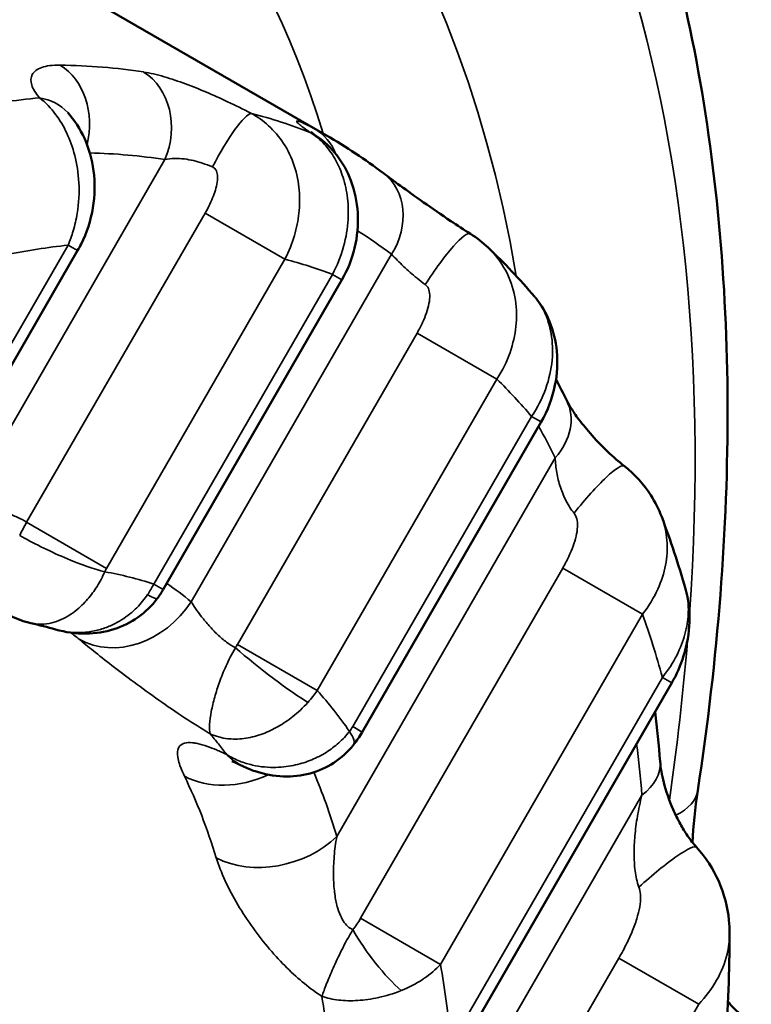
# Model space of a CAD drawing. Header units: millimetres. Extents: x 0 to 14369, y -869 to 2970.
# Tile 540 of 656: x 3887.88 to 3891.18, y 1200.83 to 1205.26. Entities that reach past the tile are written whole.
import ezdxf

# ---------------------------------------------------------------- set-up
doc = ezdxf.new("R2010")
doc.units = ezdxf.units.MM
doc.header["$LTSCALE"] = 10
doc.layers.add('Sichtbar (ISO)', color=7, linetype='Continuous', lineweight=50)
doc.layers.add('Sichtbar schmal (ISO)', color=7, linetype='Continuous', lineweight=35)

msp = doc.modelspace()

# ---------------------------------------------------------------- linework, layer by layer
at = {"layer": 'Sichtbar (ISO)'}
for p, q in [((3889.262, 1204.7425), (3885.3563, 1206.9974)), ((3887.2537, 1202.6869), (3888.141, 1204.2237)), ((3888.527, 1202.6982), (3889.3318, 1204.0921)), ((3890.2724, 1203.6866), (3890.2724, 1203.6866)), ((3889.4232, 1202.0565), (3890.2291, 1203.4522)), ((3890.7724, 1203.0249), (3890.7724, 1203.0249)), ((3887.9312, 1202.5462), (3887.9312, 1202.5462)), ((3888.0422, 1202.5185), (3888.042, 1202.5185)), ((3889.9069, 1200.7002), (3890.8179, 1202.2781)), ((3888.8852, 1201.9031), (3888.8853, 1201.903)), ((3891.0781, 1201.1481), (3891.0781, 1201.1481))]:
    msp.add_line(p, q, dxfattribs=at)
msp.add_ellipse((3890.4662, 1201.8984), major_axis=(0.299, 0.0248), ratio=0.655836, start_param=6.283149, end_param=6.283184, dxfattribs=at)
for points, knots in [([(3890.9346, 1201.7928), (3891.0256, 1202.3885), (3891.0709, 1202.9707), (3891.0668, 1204.088), (3891.0173, 1204.6232), (3890.8214, 1205.6284), (3890.675, 1206.0985), (3890.2847, 1206.9548), (3890.0405, 1207.341), (3889.4593, 1208.0075), (3889.1222, 1208.2873), (3888.7479, 1208.5034)], [5.3067748, 5.3067748, 5.3067748, 5.3067748, 5.5020569, 5.5020569, 5.697339, 5.697339, 5.8926211, 5.8926211, 6.0879032, 6.0879032, 6.2831853, 6.2831853, 6.2831853, 6.2831853]), ([(3888.0968, 1204.8448), (3888.1277, 1204.8107), (3888.1528, 1204.7713), (3888.1924, 1204.6839), (3888.2064, 1204.6342), (3888.2205, 1204.5287), (3888.2195, 1204.4715), (3888.2008, 1204.36), (3888.1826, 1204.3044), (3888.152, 1204.2433), (3888.1467, 1204.2334), (3888.141, 1204.2237)], [0, 0, 0, 0, 0.01470465, 0.01470465, 0.03054232, 0.03054232, 0.04754712, 0.04754712, 0.06469583, 0.06469583, 0.06806388, 0.06806388, 0.06806388, 0.06806388]), ([(3889.1917, 1204.7579), (3889.1917, 1204.7579), (3889.1919, 1204.7577), (3889.1938, 1204.7562), (3889.197, 1204.7538), (3889.2058, 1204.7475), (3889.2114, 1204.7436), (3889.2179, 1204.7392)], [0.04675429, 0.04675429, 0.04675429, 0.04675429, 0.04857133, 0.04857133, 0.05390838, 0.05390838, 0.0591221, 0.0591221, 0.0591221, 0.0591221]), ([(3889.2179, 1204.7392), (3889.2524, 1204.7159), (3889.2831, 1204.6866), (3889.3352, 1204.6193), (3889.3566, 1204.5803), (3889.3895, 1204.4932), (3889.4, 1204.4435), (3889.4063, 1204.3408), (3889.4015, 1204.2865), (3889.3768, 1204.185), (3889.3574, 1204.1364), (3889.3318, 1204.0921)], [0, 0, 0, 0, 0.01306261, 0.01306261, 0.02677095, 0.02677095, 0.04209081, 0.04209081, 0.05817532, 0.05817532, 0.07354842, 0.07354842, 0.07354842, 0.07354842]), ([(3889.5191, 1204.572), (3889.5394, 1204.5566), (3889.5655, 1204.5372), (3889.6261, 1204.4931), (3889.6616, 1204.4676), (3889.7379, 1204.414), (3889.7798, 1204.3851), (3889.8514, 1204.3374), (3889.8814, 1204.3179), (3889.9107, 1204.2993)], [0.0000156, 0.0000156, 0.0000156, 0.0000156, 0.01461289, 0.01461289, 0.02963465, 0.02963465, 0.04491921, 0.04491921, 0.05550074, 0.05550074, 0.05550074, 0.05550074]), ([(3890.2047, 1204.0104), (3890.2306, 1203.9785), (3890.2517, 1203.9424), (3890.2845, 1203.862), (3890.2954, 1203.8165), (3890.3046, 1203.7201), (3890.3017, 1203.6678), (3890.28, 1203.5599), (3890.2585, 1203.5033), (3890.2291, 1203.4522)], [0.00092717, 0.00092717, 0.00092717, 0.00092717, 0.01365953, 0.01365953, 0.02776111, 0.02776111, 0.04326136, 0.04326136, 0.06094368, 0.06094368, 0.06094368, 0.06094368]), ([(3890.3446, 1203.5486), (3890.3481, 1203.5414), (3890.3539, 1203.5308), (3890.37, 1203.5047), (3890.3809, 1203.4885), (3890.4095, 1203.4495), (3890.4287, 1203.4256), (3890.4735, 1203.3744), (3890.5002, 1203.3462), (3890.5526, 1203.2964), (3890.5784, 1203.2739), (3890.604, 1203.2535)], [0, 0, 0, 0, 0.0076763, 0.0076763, 0.01624172, 0.01624172, 0.02696662, 0.02696662, 0.03877802, 0.03877802, 0.04879674, 0.04879674, 0.04879674, 0.04879674]), ([(3890.604, 1203.2535), (3890.6503, 1203.2167), (3890.6912, 1203.172), (3890.7429, 1203.0919), (3890.7595, 1203.059), (3890.7724, 1203.0249)], [0, 0, 0, 0, 0.01778352, 0.01778352, 0.02881008, 0.02881008, 0.02881008, 0.02881008]), ([(3890.8796, 1202.7007), (3890.8932, 1202.6533), (3890.8989, 1202.603), (3890.896, 1202.5014), (3890.8869, 1202.4491), (3890.858, 1202.3572), (3890.84, 1202.3163), (3890.8179, 1202.2781)], [0.00000322, 0.00000322, 0.00000322, 0.00000322, 0.01513257, 0.01513257, 0.0308661, 0.0308661, 0.0441008, 0.0441008, 0.0441008, 0.0441008]), ([(3888.5002, 1202.6574), (3888.4762, 1202.6251), (3888.4464, 1202.5964), (3888.3805, 1202.5501), (3888.3435, 1202.532), (3888.2647, 1202.5068), (3888.2217, 1202.5001), (3888.1331, 1202.4989), (3888.0864, 1202.5055), (3888.0422, 1202.5185)], [0, 0, 0, 0, 0.01209327, 0.01209327, 0.02416983, 0.02416983, 0.03692441, 0.03692441, 0.05077355, 0.05077355, 0.05077355, 0.05077355]), ([(3889.3839, 1201.9986), (3889.3593, 1201.9675), (3889.3291, 1201.94), (3889.2629, 1201.897), (3889.2262, 1201.8806), (3889.1494, 1201.8597), (3889.1084, 1201.8551), (3889.025, 1201.858), (3888.9818, 1201.8662), (3888.922, 1201.8865), (3888.9033, 1201.8942), (3888.8853, 1201.9031)], [0, 0, 0, 0, 0.01192938, 0.01192938, 0.02371871, 0.02371871, 0.03586156, 0.03586156, 0.04881827, 0.04881827, 0.05486146, 0.05486146, 0.05486146, 0.05486146]), ([(3888.8852, 1201.9031), (3888.867, 1201.912), (3888.8518, 1201.9185), (3888.8398, 1201.9231), (3888.8374, 1201.9239), (3888.8361, 1201.9243), (3888.8359, 1201.9244), (3888.8359, 1201.9244)], [0, 0, 0, 0, 0.00980072, 0.00980072, 0.01377432, 0.01377432, 0.0151625, 0.0151625, 0.0151625, 0.0151625]), ([(3890.7652, 1201.9232), (3890.7674, 1201.8968), (3890.7727, 1201.8644), (3890.7912, 1201.7918), (3890.8051, 1201.7503), (3890.8332, 1201.6862), (3890.8442, 1201.6638), (3890.8663, 1201.6241), (3890.8771, 1201.6066), (3890.9012, 1201.5715), (3890.915, 1201.5537), (3890.9294, 1201.5378)], [0, 0, 0, 0, 0.01423527, 0.01423527, 0.02946658, 0.02946658, 0.03735409, 0.03735409, 0.04355901, 0.04355901, 0.05015157, 0.05015157, 0.05015157, 0.05015157]), ([(3890.9294, 1201.5378), (3890.9704, 1201.4925), (3891.0045, 1201.4401), (3891.0535, 1201.3292), (3891.0691, 1201.2695), (3891.0772, 1201.1891), (3891.0782, 1201.1686), (3891.0781, 1201.1481)], [0, 0, 0, 0, 0.0183828, 0.0183828, 0.03662513, 0.03662513, 0.04282176, 0.04282176, 0.04282176, 0.04282176]), ([(3891.0706, 1200.8436), (3891.0751, 1200.838), (3891.0795, 1200.8327), (3891.1136, 1200.7936), (3891.1434, 1200.7695), (3891.1759, 1200.7507)], [2.9167373, 2.9167373, 2.9167373, 2.9167373, 2.9463105, 2.9463105, 3.1415927, 3.1415927, 3.1415927, 3.1415927])]:
    msp.add_open_spline(points, degree=3, knots=knots, dxfattribs=at)
for points in [[(3889.262, 1204.7425), (3889.351, 1204.6911), (3889.4369, 1204.6342), (3889.5191, 1204.572)], [(3889.9107, 1204.2993), (3889.9392, 1204.2812), (3889.966, 1204.2604), (3889.9904, 1204.2373)], [(3889.9904, 1204.2373), (3890.0636, 1204.1681), (3890.1333, 1204.0945), (3890.1993, 1204.0169)], [(3890.2961, 1203.6431), (3890.3127, 1203.612), (3890.3288, 1203.5805), (3890.3446, 1203.5486)], [(3890.7724, 1203.0249), (3890.812, 1202.9199), (3890.8478, 1202.8117), (3890.8796, 1202.7007)], [(3888.527, 1202.6982), (3888.5189, 1202.6841), (3888.5099, 1202.6705), (3888.5002, 1202.6574)], [(3887.9312, 1202.5462), (3887.8998, 1202.5527), (3887.8691, 1202.5642), (3887.8412, 1202.5799)], [(3888.042, 1202.5185), (3888.006, 1202.5291), (3887.9691, 1202.5384), (3887.9312, 1202.5462)], [(3890.7422, 1202.1471), (3890.7513, 1202.0734), (3890.7589, 1201.9987), (3890.7652, 1201.9232)], [(3889.4232, 1202.0565), (3889.4116, 1202.0363), (3889.3984, 1202.0168), (3889.3839, 1201.9986)], [(3890.9346, 1201.7928), (3890.9223, 1201.7121), (3890.9144, 1201.6342), (3890.9107, 1201.5599)], [(3891.0781, 1201.1481), (3891.0776, 1200.9823), (3891.0711, 1200.8132), (3891.0587, 1200.6416)]]:
    msp.add_open_spline(points, degree=3, dxfattribs=at)
at = {"layer": 'Sichtbar schmal (ISO)'}
for p, q in [((3887.6087, 1203.0295), (3888.5348, 1204.6334)), ((3888.7157, 1204.3929), (3887.9119, 1203.0006)), ((3888.7157, 1204.3929), (3889.0754, 1204.1852)), ((3887.2112, 1202.7114), (3888.0985, 1204.2483)), ((3888.0985, 1204.2483), (3888.141, 1204.2237)), ((3889.0754, 1204.1852), (3888.2716, 1202.7929)), ((3888.6522, 1202.6428), (3889.5554, 1204.2072)), ((3888.4844, 1202.7228), (3889.2892, 1204.1166)), ((3889.2892, 1204.1166), (3889.3318, 1204.0921)), ((3889.6703, 1203.8524), (3888.8611, 1202.4508)), ((3889.6703, 1203.8524), (3890.0301, 1203.6447)), ((3890.0301, 1203.6447), (3889.2208, 1202.2431)), ((3889.3806, 1202.081), (3890.1865, 1203.4768)), ((3890.1865, 1203.4768), (3890.2291, 1203.4522)), ((3889.3089, 1201.5862), (3890.2928, 1203.2904)), ((3888.2716, 1202.7929), (3887.9119, 1203.0006)), ((3890.3263, 1202.7945), (3889.416, 1201.2179)), ((3890.3263, 1202.7945), (3890.686, 1202.5868)), ((3888.4844, 1202.7228), (3888.527, 1202.6982)), ((3890.686, 1202.5868), (3889.7758, 1201.0101)), ((3889.2208, 1202.2431), (3888.8611, 1202.4508)), ((3889.8643, 1200.7248), (3890.7753, 1202.3027)), ((3890.7753, 1202.3027), (3890.8179, 1202.2781)), ((3889.3806, 1202.081), (3889.4232, 1202.0565)), ((3889.3673, 1199.4934), (3890.6834, 1201.773)), ((3889.7758, 1201.0101), (3889.416, 1201.2179)), ((3890.5792, 1201.0385), (3889.1942, 1198.6397)), ((3890.5792, 1201.0385), (3890.9389, 1200.8308)), ((3890.9389, 1200.8308), (3889.554, 1198.432))]:
    msp.add_line(p, q, dxfattribs=at)
for centre, major_axis, ratio, start_param, end_param in [((3883.8514, 1199.206), (5, 8.6603), 0.57735, 5.413482, 7.050179), ((3883.8514, 1199.206), (4.5, 7.7942), 0.57735, 5.673641, 7.124254), ((3883.4979, 1199.4102), (4.25, 7.3612), 0.57735, 5.793228, 6.283185), ((3885.4877, 1198.2059), (3.7739, 6.5368), 0.545598, 0.209206, 0.294711), ((3887.9553, 1204.7897), (-0.0055, -0.3), 0.800116, 1.282728, 2.699439), ((3888.3175, 1204.7588), (0.0461, 0.2964), 0.817926, 4.405831, 5.958476), ((3885.7217, 1198.0819), (3.7681, 6.5286), 0.543691, 0.365888, 0.437602), ((3887.8745, 1204.6433), (0.2223, 0.2015), 0.816623, 0.000127, 0.57958), ((3888.794, 1204.5741), (0.1374, 0.2667), 0.173625, 0.133358, 1.562504), ((3885.7181, 1198.0727), (3.7733, 6.5373), 0.54366, 0.081579, 0.148498), ((3889.0498, 1204.4907), (0.168, 0.2485), 0.834829, 6.283077, 6.41448), ((3885.4857, 1198.2015), (3.7763, 6.541), 0.545595, 6.283178, 6.297816), ((3889.0612, 1204.5111), (0.143, 0.2637), 0.836059, 5.671341, 6.259601), ((3885.7028, 1198.0763), (3.6263, 6.281), 0.548503, 0.209151, 0.289174), ((3889.3382, 1204.3327), (0.1809, 0.2393), 0.83421, 4.815789, 6.283186), ((3885.7008, 1198.0726), (3.6284, 6.2846), 0.548503, 6.215077, 6.261872), ((3889.7498, 1204.046), (0.1608, 0.2532), 0.163312, 6.283153, 7.860888), ((3886.0812, 1197.8695), (3.5211, 6.0988), 0.548503, 0.382681, 0.444724), ((3886.0784, 1197.8619), (3.5253, 6.1059), 0.548503, 0.089773, 0.146914), ((3886.0778, 1197.8604), (3.5261, 6.1074), 0.548503, 6.088038, 6.14556), ((3890.0756, 1203.4158), (0.269, 0.1328), 0.785152, 5.195257, 6.283186), ((3885.7068, 1198.0807), (3.6233, 6.2758), 0.548503, 5.932152, 5.968391), ((3890.4174, 1203.0186), (0.1867, 0.2348), 0.151388, 0.000002, 1.59338), ((3888.1324, 1202.8785), (0.2248, 0.3665), 0.585871, 1.596855, 1.753088), ((3888.0467, 1202.9035), (0.2726, -0.1253), 0.139685, 4.122225, 5.696103), ((3888.3291, 1202.7619), (-0.0561, -0.0938), 0.597822, 4.738791, 4.892541), ((3886.0876, 1197.868), (2.7204, 4.7117), 0.548503, 0.118117, 0.192287), ((3888.2681, 1202.8392), (-0.1504, -0.3076), 0.717221, 1.380144, 1.542766), ((3885.7045, 1198.0885), (2.7206, 4.7123), 0.548503, 6.190688, 6.236412), ((3888.2595, 1202.8365), (0.2407, -0.179), 0.075973, 5.723448, 6.283191), ((3888.3626, 1202.8101), (-0.255, -0.3082), 0.832574, 0.147977, 1.71068), ((3886.087, 1197.8712), (-3.5187, -6.0945), 0.548503, 2.643395, 2.707041), ((3885.4132, 1198.2529), (2.5222, 4.3687), 0.554294, 6.190745, 6.2077), ((3883.8514, 1199.206), (5, 8.6603), 0.57735, 5.316539, 5.399609), ((3888.994, 1202.3542), (0.2363, -0.1848), 0.09071, 4.141102, 5.679219), ((3888.9351, 1202.4078), (0.2724, 0.2886), 0.823891, 4.734886, 4.905836), ((3886.0885, 1197.8692), (2.7196, 4.7104), 0.548504, 6.031389, 6.106026), ((3889.3429, 1202.0991), (0.0452, 0.0744), 0.479209, 4.458444, 4.760109), ((3889.1488, 1202.1849), (0.2351, -0.1863), 0.217114, 6.283184, 6.879874), ((3885.7212, 1198.0945), (-3.6124, -6.2569), 0.548503, 2.472449, 2.515523), ((3890.4662, 1201.8984), (0.299, 0.0248), 0.655836, 5.469843, 6.28315), ((3885.7106, 1198.0962), (2.7156, 4.7035), 0.548503, 5.804871, 5.891644), ((3888.8674, 1202.1487), (-0.3603, -0.1738), 0.783319, 0.520502, 1.558759), ((3885.4199, 1198.2613), (2.5167, 4.3591), 0.554294, 5.80513, 5.926028), ((3890.4403, 1201.8683), (0.4943, -0.0755), 0.457238, 5.706126, 6.283185), ((3889.0193, 1201.7535), (-0.3833, -0.1144), 0.742304, 0.652104, 2.182648), ((3890.7069, 1201.3366), (0.2225, 0.2012), 0.135782, 0.000004, 1.614554), ((3889.3906, 1201.2247), (0.0528, 0.088), 0.24733, 4.155293, 4.78249), ((3889.5174, 1201.0885), (0.1792, -0.2406), 0.236967, 4.210027, 5.468127), ((3883.5007, 1199.411), (4.2479, 7.3577), 0.57735, 5.247861, 5.247862), ((3886.0953, 1197.8776), (2.7141, 4.7009), 0.548503, 5.622349, 5.70744), ((3883.4979, 1199.4102), (4.25, 7.3612), 0.57735, 5.221572, 5.221575)]:
    msp.add_ellipse(centre, major_axis=major_axis, ratio=ratio, start_param=start_param, end_param=end_param, dxfattribs=at)
for points, knots in [([(3887.9704, 1204.9112), (3887.9521, 1204.9322), (3887.9405, 1204.9515), (3887.9349, 1204.9691), (3887.9294, 1204.9868), (3887.9299, 1205.0028), (3887.9373, 1205.0163), (3887.9448, 1205.0299), (3887.9592, 1205.041), (3887.98, 1205.0484), (3888.0008, 1205.0557), (3888.028, 1205.0594), (3888.063, 1205.0589)], [0, 0, 0, 0, 0.25, 0.25, 0.25, 0.5, 0.5, 0.5, 0.75, 0.75, 0.75, 0.9999993, 0.9999993, 0.9999993, 0.9999993]), ([(3888.4386, 1205.0277), (3888.4676, 1205.0233), (3888.4988, 1205.0158), (3888.5308, 1205.0065), (3888.5628, 1204.9972), (3888.5956, 1204.9861), (3888.6274, 1204.9743), (3888.6593, 1204.9625), (3888.6904, 1204.95), (3888.7214, 1204.9369), (3888.7525, 1204.9237), (3888.7836, 1204.9098), (3888.8172, 1204.894), (3888.8508, 1204.8783), (3888.8868, 1204.8607), (3888.9241, 1204.8416)], [0.0000004, 0.0000004, 0.0000004, 0.0000004, 0.2, 0.2, 0.2, 0.4, 0.4, 0.4, 0.6, 0.6, 0.6, 0.8, 0.8, 0.8, 1, 1, 1, 1]), ([(3888.0985, 1204.2483), (3888.1074, 1204.2693), (3888.115, 1204.2907), (3888.1214, 1204.3122), (3888.1292, 1204.3384), (3888.1351, 1204.3648), (3888.1394, 1204.3909), (3888.1472, 1204.4385), (3888.1493, 1204.4854), (3888.147, 1204.5295), (3888.1446, 1204.5736), (3888.1378, 1204.6149), (3888.1284, 1204.6519), (3888.1189, 1204.689), (3888.107, 1204.7217), (3888.0928, 1204.7521), (3888.0787, 1204.7824), (3888.0624, 1204.8102), (3888.0423, 1204.8372), (3888.0222, 1204.8643), (3887.998, 1204.8901), (3887.9704, 1204.9112)], [0.0000024, 0.0000024, 0.0000024, 0.0000024, 0.0751343, 0.0751343, 0.0751343, 0.1666667, 0.1666667, 0.1666667, 0.3333333, 0.3333333, 0.3333333, 0.5, 0.5, 0.5, 0.6666667, 0.6666667, 0.6666667, 0.8333333, 0.8333333, 0.8333333, 1, 1, 1, 1]), ([(3888.9241, 1204.8416), (3888.951, 1204.8265), (3888.9774, 1204.8079), (3889.0019, 1204.7856), (3889.0264, 1204.7632), (3889.049, 1204.737), (3889.0688, 1204.7066), (3889.0886, 1204.6762), (3889.1053, 1204.6414), (3889.1172, 1204.6052), (3889.1291, 1204.5691), (3889.1362, 1204.5316), (3889.1393, 1204.4958), (3889.1424, 1204.46), (3889.1416, 1204.4258), (3889.138, 1204.3923), (3889.1344, 1204.3589), (3889.128, 1204.3262), (3889.1179, 1204.2916), (3889.1078, 1204.2571), (3889.0937, 1204.2208), (3889.0754, 1204.1852)], [0.0000038, 0.0000038, 0.0000038, 0.0000038, 0.1428571, 0.1428571, 0.1428571, 0.2857143, 0.2857143, 0.2857143, 0.4285714, 0.4285714, 0.4285714, 0.5714286, 0.5714286, 0.5714286, 0.7142857, 0.7142857, 0.7142857, 0.8571429, 0.8571429, 0.8571429, 1, 1, 1, 1]), ([(3889.1893, 1204.7555), (3889.1679, 1204.77), (3889.1525, 1204.7816), (3889.1423, 1204.7902), (3889.1321, 1204.7988), (3889.1272, 1204.8045), (3889.1283, 1204.8066), (3889.1295, 1204.8087), (3889.1366, 1204.8072), (3889.1499, 1204.8016), (3889.1632, 1204.796), (3889.1826, 1204.7864), (3889.2094, 1204.7719)], [0, 0, 0, 0, 0.25, 0.25, 0.25, 0.5, 0.5, 0.5, 0.75, 0.75, 0.75, 0.9999989, 0.9999989, 0.9999989, 0.9999989]), ([(3889.2892, 1204.1166), (3889.3114, 1204.1578), (3889.328, 1204.2002), (3889.3395, 1204.242), (3889.351, 1204.2837), (3889.3574, 1204.3248), (3889.3596, 1204.3636), (3889.3619, 1204.4024), (3889.36, 1204.4387), (3889.3553, 1204.472), (3889.3506, 1204.5052), (3889.3432, 1204.5354), (3889.3337, 1204.5629), (3889.3243, 1204.5904), (3889.3129, 1204.6154), (3889.2995, 1204.6386), (3889.2861, 1204.6618), (3889.2706, 1204.6832), (3889.2524, 1204.703), (3889.2342, 1204.7227), (3889.213, 1204.7408), (3889.1893, 1204.7555)], [0.0000005, 0.0000005, 0.0000005, 0.0000005, 0.1428571, 0.1428571, 0.1428571, 0.2857143, 0.2857143, 0.2857143, 0.4285714, 0.4285714, 0.4285714, 0.5714286, 0.5714286, 0.5714286, 0.7142857, 0.7142857, 0.7142857, 0.8571429, 0.8571429, 0.8571429, 1, 1, 1, 1]), ([(3888.5348, 1204.6334), (3888.5488, 1204.6369), (3888.5637, 1204.6386), (3888.5785, 1204.6389), (3888.5933, 1204.6392), (3888.608, 1204.6381), (3888.6222, 1204.6363), (3888.6363, 1204.6345), (3888.6499, 1204.6319), (3888.6633, 1204.6287), (3888.6767, 1204.6256), (3888.69, 1204.6218), (3888.7042, 1204.6171), (3888.7184, 1204.6124), (3888.7336, 1204.6067), (3888.7488, 1204.6002)], [0.0000006, 0.0000006, 0.0000006, 0.0000006, 0.2, 0.2, 0.2, 0.4, 0.4, 0.4, 0.6, 0.6, 0.6, 0.8, 0.8, 0.8, 1, 1, 1, 1]), ([(3888.7488, 1204.6002), (3888.7542, 1204.5979), (3888.7587, 1204.5944), (3888.7624, 1204.5894), (3888.7661, 1204.5844), (3888.7689, 1204.5779), (3888.7704, 1204.5696), (3888.772, 1204.5613), (3888.7723, 1204.5512), (3888.7712, 1204.5402), (3888.7701, 1204.5291), (3888.7677, 1204.5171), (3888.7645, 1204.5053), (3888.7613, 1204.4934), (3888.7574, 1204.4817), (3888.7528, 1204.4699), (3888.7483, 1204.4582), (3888.7432, 1204.4463), (3888.7371, 1204.4335), (3888.731, 1204.4208), (3888.7239, 1204.4071), (3888.7157, 1204.3929)], [0.0000099, 0.0000099, 0.0000099, 0.0000099, 0.1428571, 0.1428571, 0.1428571, 0.2857143, 0.2857143, 0.2857143, 0.4285714, 0.4285714, 0.4285714, 0.5714286, 0.5714286, 0.5714286, 0.7142857, 0.7142857, 0.7142857, 0.8571429, 0.8571429, 0.8571429, 1, 1, 1, 1]), ([(3889.9904, 1204.2373), (3889.995, 1204.2329), (3889.9996, 1204.2285), (3890.004, 1204.2238), (3890.0318, 1204.1949), (3890.0568, 1204.1602), (3890.0757, 1204.1218), (3890.0945, 1204.0834), (3890.1072, 1204.0413), (3890.1133, 1204.0006), (3890.1195, 1203.9598), (3890.1197, 1203.9205), (3890.1155, 1203.8819), (3890.1113, 1203.8433), (3890.1029, 1203.8054), (3890.0891, 1203.7657), (3890.0753, 1203.7261), (3890.0556, 1203.6847), (3890.0301, 1203.6447)], [0.1399696, 0.1399696, 0.1399696, 0.1399696, 0.1666667, 0.1666667, 0.1666667, 0.3333333, 0.3333333, 0.3333333, 0.5, 0.5, 0.5, 0.6666667, 0.6666667, 0.6666667, 0.8333333, 0.8333333, 0.8333333, 1, 1, 1, 1]), ([(3889.5554, 1204.2072), (3889.5629, 1204.1991), (3889.5717, 1204.19), (3889.581, 1204.1807), (3889.5903, 1204.1713), (3889.6, 1204.1618), (3889.6098, 1204.1526), (3889.6195, 1204.1434), (3889.6292, 1204.1345), (3889.6392, 1204.1257), (3889.6491, 1204.1169), (3889.6593, 1204.1083), (3889.6705, 1204.099), (3889.6818, 1204.0898), (3889.6943, 1204.0801), (3889.7074, 1204.0706)], [0, 0, 0, 0, 0.2, 0.2, 0.2, 0.4, 0.4, 0.4, 0.6, 0.6, 0.6, 0.8, 0.8, 0.8, 1, 1, 1, 1]), ([(3889.7074, 1204.0706), (3889.713, 1204.0665), (3889.7176, 1204.061), (3889.7212, 1204.0533), (3889.7247, 1204.0456), (3889.727, 1204.0356), (3889.7275, 1204.0239), (3889.728, 1204.0122), (3889.7266, 1203.9987), (3889.724, 1203.9851), (3889.7214, 1203.9714), (3889.7175, 1203.9578), (3889.7128, 1203.9439), (3889.708, 1203.93), (3889.7023, 1203.9159), (3889.6954, 1203.9007), (3889.6884, 1203.8855), (3889.6801, 1203.8693), (3889.6703, 1203.8524)], [0.0000042, 0.0000042, 0.0000042, 0.0000042, 0.1666667, 0.1666667, 0.1666667, 0.3333333, 0.3333333, 0.3333333, 0.5, 0.5, 0.5, 0.6666667, 0.6666667, 0.6666667, 0.8333333, 0.8333333, 0.8333333, 1, 1, 1, 1]), ([(3890.1865, 1203.4768), (3890.2134, 1203.5173), (3890.2346, 1203.5599), (3890.2499, 1203.6028), (3890.2652, 1203.6456), (3890.2745, 1203.6886), (3890.2785, 1203.7302), (3890.2824, 1203.7719), (3890.2807, 1203.8122), (3890.2744, 1203.8492), (3890.2681, 1203.8861), (3890.2573, 1203.9197), (3890.2422, 1203.9508), (3890.2304, 1203.975), (3890.2158, 1203.9974), (3890.1993, 1204.0168)], [0, 0, 0, 0, 0.1666667, 0.1666667, 0.1666667, 0.3333333, 0.3333333, 0.3333333, 0.5, 0.5, 0.5, 0.6666667, 0.6666667, 0.6666667, 0.7959884, 0.7959884, 0.7959884, 0.7959884]), ([(3890.2928, 1203.2904), (3890.2932, 1203.2687), (3890.2955, 1203.2464), (3890.2994, 1203.2243), (3890.3034, 1203.2022), (3890.3088, 1203.1804), (3890.3161, 1203.1586), (3890.3233, 1203.1368), (3890.3323, 1203.115), (3890.3427, 1203.0951), (3890.353, 1203.0752), (3890.3646, 1203.0572), (3890.3776, 1203.0416)], [0.0000019, 0.0000019, 0.0000019, 0.0000019, 0.25, 0.25, 0.25, 0.5, 0.5, 0.5, 0.75, 0.75, 0.75, 1, 1, 1, 1]), ([(3887.6087, 1203.0295), (3887.6239, 1203.0373), (3887.64, 1203.0435), (3887.6569, 1203.0479), (3887.6739, 1203.0523), (3887.6915, 1203.0549), (3887.7096, 1203.0558), (3887.7276, 1203.0567), (3887.7461, 1203.0558), (3887.7645, 1203.0535), (3887.7829, 1203.0511), (3887.8013, 1203.0472), (3887.819, 1203.0421), (3887.8367, 1203.0369), (3887.8538, 1203.0306), (3887.8695, 1203.0236), (3887.8852, 1203.0165), (3887.8994, 1203.0088), (3887.9119, 1203.0006)], [0, 0, 0, 0, 0.1666667, 0.1666667, 0.1666667, 0.3333333, 0.3333333, 0.3333333, 0.5, 0.5, 0.5, 0.6666667, 0.6666667, 0.6666667, 0.8333333, 0.8333333, 0.8333333, 0.9999999, 0.9999999, 0.9999999, 0.9999999]), ([(3890.3776, 1203.0416), (3890.383, 1203.0351), (3890.3871, 1203.0269), (3890.3897, 1203.0167), (3890.3923, 1203.0065), (3890.3934, 1202.9943), (3890.3929, 1202.9807), (3890.3923, 1202.9672), (3890.39, 1202.9524), (3890.3865, 1202.9376), (3890.383, 1202.9227), (3890.3784, 1202.9079), (3890.3729, 1202.8929), (3890.3675, 1202.878), (3890.3612, 1202.8629), (3890.3536, 1202.8466), (3890.3459, 1202.8303), (3890.3368, 1202.8128), (3890.3263, 1202.7945)], [0.0000062, 0.0000062, 0.0000062, 0.0000062, 0.1666667, 0.1666667, 0.1666667, 0.3333333, 0.3333333, 0.3333333, 0.5, 0.5, 0.5, 0.6666667, 0.6666667, 0.6666667, 0.8333333, 0.8333333, 0.8333333, 1, 1, 1, 1]), ([(3890.7724, 1203.0249), (3890.7854, 1202.9904), (3890.793, 1202.9547), (3890.7958, 1202.9201), (3890.799, 1202.8812), (3890.7964, 1202.8438), (3890.7894, 1202.8075), (3890.7824, 1202.7712), (3890.7713, 1202.736), (3890.7545, 1202.6991), (3890.7377, 1202.6622), (3890.7149, 1202.6238), (3890.686, 1202.5868)], [0.3518765, 0.3518765, 0.3518765, 0.3518765, 0.5, 0.5, 0.5, 0.6666667, 0.6666667, 0.6666667, 0.8333333, 0.8333333, 0.8333333, 0.9999998, 0.9999998, 0.9999998, 0.9999998]), ([(3887.9312, 1202.5462), (3887.9425, 1202.5439), (3887.9535, 1202.5426), (3887.9643, 1202.5421), (3887.9812, 1202.5415), (3887.9976, 1202.5429), (3888.0131, 1202.5458), (3888.0286, 1202.5488), (3888.0434, 1202.5532), (3888.0573, 1202.5587), (3888.0712, 1202.5642), (3888.0844, 1202.5708), (3888.0966, 1202.578), (3888.1088, 1202.5852), (3888.1202, 1202.5931), (3888.1308, 1202.6013), (3888.1415, 1202.6095), (3888.1513, 1202.6181), (3888.1605, 1202.627), (3888.1696, 1202.6358), (3888.1782, 1202.6449), (3888.1862, 1202.6541), (3888.1942, 1202.6634), (3888.2017, 1202.6729), (3888.2087, 1202.6825), (3888.2158, 1202.6922), (3888.2225, 1202.7021), (3888.2289, 1202.7123), (3888.2353, 1202.7224), (3888.2413, 1202.7329), (3888.2472, 1202.7439), (3888.253, 1202.7548), (3888.2586, 1202.7663), (3888.2639, 1202.7781)], [0.1136313, 0.1136313, 0.1136313, 0.1136313, 0.1666667, 0.1666667, 0.1666667, 0.25, 0.25, 0.25, 0.3333333, 0.3333333, 0.3333333, 0.4166667, 0.4166667, 0.4166667, 0.5, 0.5, 0.5, 0.5833333, 0.5833333, 0.5833333, 0.6666667, 0.6666667, 0.6666667, 0.75, 0.75, 0.75, 0.8333333, 0.8333333, 0.8333333, 0.9166667, 0.9166667, 0.9166667, 1, 1, 1, 1]), ([(3888.4562, 1202.675), (3888.4494, 1202.6649), (3888.442, 1202.6549), (3888.434, 1202.6451), (3888.426, 1202.6354), (3888.4175, 1202.6258), (3888.408, 1202.6163), (3888.3986, 1202.6069), (3888.3883, 1202.5975), (3888.3769, 1202.5883), (3888.3656, 1202.5791), (3888.3533, 1202.5702), (3888.3397, 1202.5616), (3888.3262, 1202.5531), (3888.3115, 1202.545), (3888.2956, 1202.5377), (3888.2797, 1202.5304), (3888.2625, 1202.5239), (3888.2441, 1202.5186), (3888.2257, 1202.5132), (3888.2061, 1202.5091), (3888.1851, 1202.5066), (3888.1642, 1202.5041), (3888.142, 1202.5033), (3888.1188, 1202.5048), (3888.0956, 1202.5064), (3888.0713, 1202.5103), (3888.0461, 1202.5174), (3888.0448, 1202.5177), (3888.0435, 1202.5181), (3888.0422, 1202.5185)], [0, 0, 0, 0, 0.1, 0.1, 0.1, 0.2, 0.2, 0.2, 0.3, 0.3, 0.3, 0.4, 0.4, 0.4, 0.5, 0.5, 0.5, 0.6, 0.6, 0.6, 0.7, 0.7, 0.7, 0.8, 0.8, 0.8, 0.9, 0.9, 0.9, 0.9052351, 0.9052351, 0.9052351, 0.9052351]), ([(3890.7753, 1202.3027), (3890.8018, 1202.3353), (3890.8233, 1202.3689), (3890.84, 1202.4016), (3890.8567, 1202.4344), (3890.8688, 1202.4664), (3890.8772, 1202.4974), (3890.8856, 1202.5283), (3890.8902, 1202.5583), (3890.8917, 1202.5867), (3890.8932, 1202.6151), (3890.8916, 1202.6419), (3890.8873, 1202.6668), (3890.8853, 1202.6785), (3890.8827, 1202.6898), (3890.8796, 1202.7007)], [0, 0, 0, 0, 0.125, 0.125, 0.125, 0.25, 0.25, 0.25, 0.375, 0.375, 0.375, 0.5, 0.5, 0.5, 0.5591235, 0.5591235, 0.5591235, 0.5591235]), ([(3888.6522, 1202.6428), (3888.6579, 1202.6343), (3888.6647, 1202.6241), (3888.6726, 1202.6128), (3888.6806, 1202.6015), (3888.6898, 1202.5889), (3888.6999, 1202.5758), (3888.7101, 1202.5626), (3888.7212, 1202.5488), (3888.7332, 1202.5351), (3888.7452, 1202.5215), (3888.7579, 1202.508), (3888.7712, 1202.4953), (3888.7845, 1202.4827), (3888.7983, 1202.471), (3888.8119, 1202.461), (3888.8256, 1202.451), (3888.8391, 1202.4427), (3888.8521, 1202.4361)], [0.0000001, 0.0000001, 0.0000001, 0.0000001, 0.1666667, 0.1666667, 0.1666667, 0.3333333, 0.3333333, 0.3333333, 0.5, 0.5, 0.5, 0.6666667, 0.6666667, 0.6666667, 0.8333333, 0.8333333, 0.8333333, 1, 1, 1, 1]), ([(3888.1482, 1202.4739), (3888.1665, 1202.4588), (3888.2093, 1202.4242), (3888.2935, 1202.3578), (3888.3938, 1202.2815), (3888.5054, 1202.2004), (3888.6236, 1202.1197), (3888.6999, 1202.0716), (3888.7381, 1202.0488)], [0.0000002, 0.0000002, 0.0000002, 0.0000002, 0.1666667, 0.3333333, 0.5, 0.6666667, 0.8333333, 1, 1, 1, 1]), ([(3888.8521, 1202.4361), (3888.8537, 1202.4385), (3888.8552, 1202.441), (3888.8567, 1202.4434), (3888.8581, 1202.4456), (3888.8594, 1202.4479), (3888.8607, 1202.4501), (3888.8609, 1202.4503), (3888.861, 1202.4505), (3888.8611, 1202.4508)], [0.0004187, 0.0004187, 0.0004187, 0.0004187, 0.5, 0.5, 0.5, 0.9566862, 0.9566862, 0.9566862, 1, 1, 1, 1]), ([(3888.8521, 1202.4361), (3888.8357, 1202.4078), (3888.8216, 1202.3798), (3888.8099, 1202.354), (3888.7982, 1202.3282), (3888.7888, 1202.3046), (3888.7805, 1202.2816), (3888.7723, 1202.2586), (3888.7651, 1202.2362), (3888.759, 1202.214), (3888.7528, 1202.1919), (3888.7477, 1202.1699), (3888.7436, 1202.1489), (3888.7396, 1202.1278), (3888.7367, 1202.1077), (3888.7358, 1202.0904), (3888.7348, 1202.0731), (3888.7356, 1202.0585), (3888.7381, 1202.0488)], [0, 0, 0, 0, 0.1666667, 0.1666667, 0.1666667, 0.3333333, 0.3333333, 0.3333333, 0.5, 0.5, 0.5, 0.6666667, 0.6666667, 0.6666667, 0.8333333, 0.8333333, 0.8333333, 1, 1, 1, 1]), ([(3888.7381, 1202.0488), (3888.7634, 1202.0367), (3888.7906, 1202.0295), (3888.8179, 1202.0265), (3888.8199, 1202.0263), (3888.8219, 1202.0261), (3888.8239, 1202.0259), (3888.8493, 1202.0237), (3888.8748, 1202.025), (3888.8993, 1202.0288), (3888.9258, 1202.0329), (3888.951, 1202.0399), (3888.9751, 1202.0487), (3888.9991, 1202.0576), (3889.0218, 1202.0684), (3889.0442, 1202.0812), (3889.0665, 1202.0939), (3889.0884, 1202.1084), (3889.111, 1202.1263), (3889.1335, 1202.1442), (3889.1566, 1202.1655), (3889.179, 1202.1899)], [0, 0, 0, 0, 0.1666667, 0.1666667, 0.1666667, 0.1787465, 0.1787465, 0.1787465, 0.3333333, 0.3333333, 0.3333333, 0.5, 0.5, 0.5, 0.6666667, 0.6666667, 0.6666667, 0.8333333, 0.8333333, 0.8333333, 1, 1, 1, 1]), ([(3888.8128, 1201.9551), (3888.8008, 1201.9712), (3888.7885, 1201.9871), (3888.7761, 1202.0027), (3888.7636, 1202.0183), (3888.7509, 1202.0337), (3888.7381, 1202.0488)], [0, 0, 0, 0, 0.5, 0.5, 0.5, 1, 1, 1, 1]), ([(3889.366, 1202.0595), (3889.3587, 1202.0501), (3889.3509, 1202.0411), (3889.3429, 1202.0325), (3889.3348, 1202.024), (3889.3265, 1202.0158), (3889.3177, 1202.008), (3889.3089, 1202.0001), (3889.2997, 1201.9926), (3889.2902, 1201.9854), (3889.2807, 1201.9782), (3889.2709, 1201.9714), (3889.2607, 1201.9651), (3889.2506, 1201.9587), (3889.2401, 1201.9526), (3889.2293, 1201.947), (3889.2185, 1201.9414), (3889.2074, 1201.9362), (3889.196, 1201.9315), (3889.1846, 1201.9267), (3889.1729, 1201.9224), (3889.1607, 1201.9185), (3889.1486, 1201.9146), (3889.136, 1201.9111), (3889.1227, 1201.9081), (3889.1095, 1201.9051), (3889.0955, 1201.9026), (3889.0808, 1201.9007), (3889.0661, 1201.8988), (3889.0506, 1201.8976), (3889.0344, 1201.8972), (3889.0182, 1201.8968), (3889.0012, 1201.8974), (3888.9836, 1201.8991), (3888.9659, 1201.9007), (3888.9476, 1201.9036), (3888.9289, 1201.9079), (3888.9102, 1201.9123), (3888.8911, 1201.918), (3888.8715, 1201.9258), (3888.8518, 1201.9336), (3888.8317, 1201.9435), (3888.8128, 1201.9551)], [0.0000008, 0.0000008, 0.0000008, 0.0000008, 0.0714286, 0.0714286, 0.0714286, 0.1428571, 0.1428571, 0.1428571, 0.2142857, 0.2142857, 0.2142857, 0.2857143, 0.2857143, 0.2857143, 0.3571429, 0.3571429, 0.3571429, 0.4285714, 0.4285714, 0.4285714, 0.5, 0.5, 0.5, 0.5714286, 0.5714286, 0.5714286, 0.6428571, 0.6428571, 0.6428571, 0.7142857, 0.7142857, 0.7142857, 0.7857143, 0.7857143, 0.7857143, 0.8571429, 0.8571429, 0.8571429, 0.9285714, 0.9285714, 0.9285714, 1, 1, 1, 1]), ([(3888.8128, 1201.9551), (3888.7964, 1201.963), (3888.7809, 1201.97), (3888.7663, 1201.9761), (3888.7521, 1201.9821), (3888.7387, 1201.9873), (3888.726, 1201.9917), (3888.7098, 1201.9973), (3888.6949, 1202.0016), (3888.6814, 1202.0045), (3888.6735, 1202.0062), (3888.6661, 1202.0075), (3888.6592, 1202.0082), (3888.6452, 1202.0097), (3888.6333, 1202.0092), (3888.6235, 1202.0066), (3888.6203, 1202.0058), (3888.6173, 1202.0047), (3888.6146, 1202.0034), (3888.605, 1201.9988), (3888.5983, 1201.9915), (3888.5946, 1201.9814), (3888.5941, 1201.98), (3888.5936, 1201.9784), (3888.5932, 1201.9769), (3888.59, 1201.9645), (3888.5906, 1201.9486), (3888.5954, 1201.9289), (3888.6001, 1201.9092), (3888.6089, 1201.8856), (3888.6226, 1201.8576)], [0, 0, 0, 0, 0.084365, 0.084365, 0.084365, 0.166667, 0.166667, 0.166667, 0.271883, 0.271883, 0.271883, 0.333333, 0.333333, 0.333333, 0.458637, 0.458637, 0.458637, 0.5, 0.5, 0.5, 0.645622, 0.645622, 0.645622, 0.666667, 0.666667, 0.666667, 0.833333, 0.833333, 0.833333, 1, 1, 1, 1]), ([(3888.8128, 1201.9551), (3888.827, 1201.9411), (3888.842, 1201.9291), (3888.8567, 1201.9194), (3888.8663, 1201.9131), (3888.8759, 1201.9077), (3888.8852, 1201.9031)], [0, 0, 0, 0, 0.0714286, 0.0714286, 0.0714286, 0.1182062, 0.1182062, 0.1182062, 0.1182062]), ([(3890.6834, 1201.773), (3890.6749, 1201.74), (3890.6682, 1201.708), (3890.663, 1201.6773), (3890.6578, 1201.6467), (3890.6541, 1201.6173), (3890.6516, 1201.5896), (3890.6491, 1201.5619), (3890.6478, 1201.5358), (3890.6479, 1201.5095), (3890.6479, 1201.4832), (3890.6493, 1201.4568), (3890.6526, 1201.4312), (3890.6558, 1201.4056), (3890.6609, 1201.3809), (3890.6698, 1201.358)], [0, 0, 0, 0, 0.2, 0.2, 0.2, 0.4, 0.4, 0.4, 0.6, 0.6, 0.6, 0.8, 0.8, 0.8, 1, 1, 1, 1]), ([(3889.3089, 1201.5862), (3889.3034, 1201.5566), (3889.2995, 1201.527), (3889.2971, 1201.4974), (3889.2946, 1201.4678), (3889.2936, 1201.4381), (3889.2939, 1201.4105), (3889.2943, 1201.3828), (3889.2961, 1201.3572), (3889.299, 1201.3336), (3889.2993, 1201.3314), (3889.2996, 1201.3293), (3889.2999, 1201.3272), (3889.3027, 1201.3062), (3889.3065, 1201.287), (3889.3112, 1201.2698), (3889.3119, 1201.2674), (3889.3125, 1201.265), (3889.3132, 1201.2627), (3889.3179, 1201.2468), (3889.3234, 1201.2329), (3889.3294, 1201.2209), (3889.3306, 1201.2186), (3889.3317, 1201.2164), (3889.3329, 1201.2142), (3889.3389, 1201.2035), (3889.3455, 1201.1944), (3889.3527, 1201.187), (3889.3544, 1201.1852), (3889.3562, 1201.1834), (3889.358, 1201.1818), (3889.3652, 1201.1754), (3889.3729, 1201.1704), (3889.3812, 1201.1671)], [0, 0, 0, 0, 0.142857, 0.142857, 0.142857, 0.285714, 0.285714, 0.285714, 0.428571, 0.428571, 0.428571, 0.441703, 0.441703, 0.441703, 0.571429, 0.571429, 0.571429, 0.589763, 0.589763, 0.589763, 0.714286, 0.714286, 0.714286, 0.738011, 0.738011, 0.738011, 0.857143, 0.857143, 0.857143, 0.885762, 0.885762, 0.885762, 1, 1, 1, 1]), ([(3888.7661, 1201.4899), (3888.7762, 1201.4568), (3888.8032, 1201.3881), (3888.8615, 1201.2782), (3888.9304, 1201.1733), (3889.0056, 1201.0772), (3889.0842, 1200.9928), (3889.1632, 1200.922), (3889.2154, 1200.8836), (3889.2415, 1200.8665)], [0, 0, 0, 0, 0.1428571, 0.2857143, 0.4285714, 0.5714286, 0.7142857, 0.8571429, 1, 1, 1, 1]), ([(3890.6698, 1201.358), (3890.6736, 1201.3485), (3890.6758, 1201.3374), (3890.6767, 1201.3246), (3890.6776, 1201.3118), (3890.677, 1201.2974), (3890.675, 1201.2815), (3890.6729, 1201.2656), (3890.6692, 1201.2483), (3890.664, 1201.2297), (3890.6588, 1201.2112), (3890.6521, 1201.1913), (3890.6439, 1201.1705), (3890.6357, 1201.1497), (3890.626, 1201.1279), (3890.6151, 1201.1059), (3890.6043, 1201.0838), (3890.5924, 1201.0614), (3890.5792, 1201.0385)], [0.0000082, 0.0000082, 0.0000082, 0.0000082, 0.1666667, 0.1666667, 0.1666667, 0.3333333, 0.3333333, 0.3333333, 0.5, 0.5, 0.5, 0.6666667, 0.6666667, 0.6666667, 0.8333333, 0.8333333, 0.8333333, 1, 1, 1, 1]), ([(3889.3812, 1201.1671), (3889.3626, 1201.1358), (3889.3459, 1201.1048), (3889.3312, 1201.0756), (3889.3166, 1201.0465), (3889.304, 1201.0192), (3889.2927, 1200.9939), (3889.2815, 1200.9686), (3889.2716, 1200.9452), (3889.2631, 1200.9238), (3889.2546, 1200.9024), (3889.2476, 1200.883), (3889.2415, 1200.8665)], [0, 0, 0, 0, 0.25, 0.25, 0.25, 0.5, 0.5, 0.5, 0.75, 0.75, 0.75, 1, 1, 1, 1]), ([(3891.0781, 1201.1481), (3891.078, 1201.1176), (3891.0742, 1201.0868), (3891.0666, 1201.0561), (3891.0569, 1201.0166), (3891.0411, 1200.9773), (3891.0196, 1200.9394), (3890.9981, 1200.9015), (3890.9709, 1200.865), (3890.9389, 1200.8308)], [0.5371439, 0.5371439, 0.5371439, 0.5371439, 0.6666667, 0.6666667, 0.6666667, 0.8333333, 0.8333333, 0.8333333, 0.9999988, 0.9999988, 0.9999988, 0.9999988]), ([(3889.5986, 1200.8924), (3889.6325, 1200.9059), (3889.6651, 1200.9227), (3889.6949, 1200.9425), (3889.6975, 1200.9443), (3889.7002, 1200.9461), (3889.7028, 1200.9479), (3889.7295, 1200.9664), (3889.754, 1200.9873), (3889.7758, 1201.0101)], [0.0009174, 0.0009174, 0.0009174, 0.0009174, 0.5, 0.5, 0.5, 0.5445336, 0.5445336, 0.5445336, 1, 1, 1, 1]), ([(3889.2415, 1200.8665), (3889.2648, 1200.8588), (3889.2905, 1200.8531), (3889.3175, 1200.85), (3889.3446, 1200.8468), (3889.373, 1200.8462), (3889.4029, 1200.848), (3889.4329, 1200.8498), (3889.4644, 1200.8541), (3889.4971, 1200.8613), (3889.5298, 1200.8685), (3889.5637, 1200.8786), (3889.5986, 1200.8924)], [0, 0, 0, 0, 0.25, 0.25, 0.25, 0.5, 0.5, 0.5, 0.75, 0.75, 0.75, 1, 1, 1, 1]), ([(3889.2661, 1200.6869), (3889.2626, 1200.7175), (3889.259, 1200.7476), (3889.255, 1200.7775), (3889.2509, 1200.8074), (3889.2463, 1200.8372), (3889.2415, 1200.8665)], [0, 0, 0, 0, 0.5, 0.5, 0.5, 1, 1, 1, 1])]:
    msp.add_open_spline(points, degree=3, knots=knots, dxfattribs=at)

doc.saveas('drawing.dxf')
